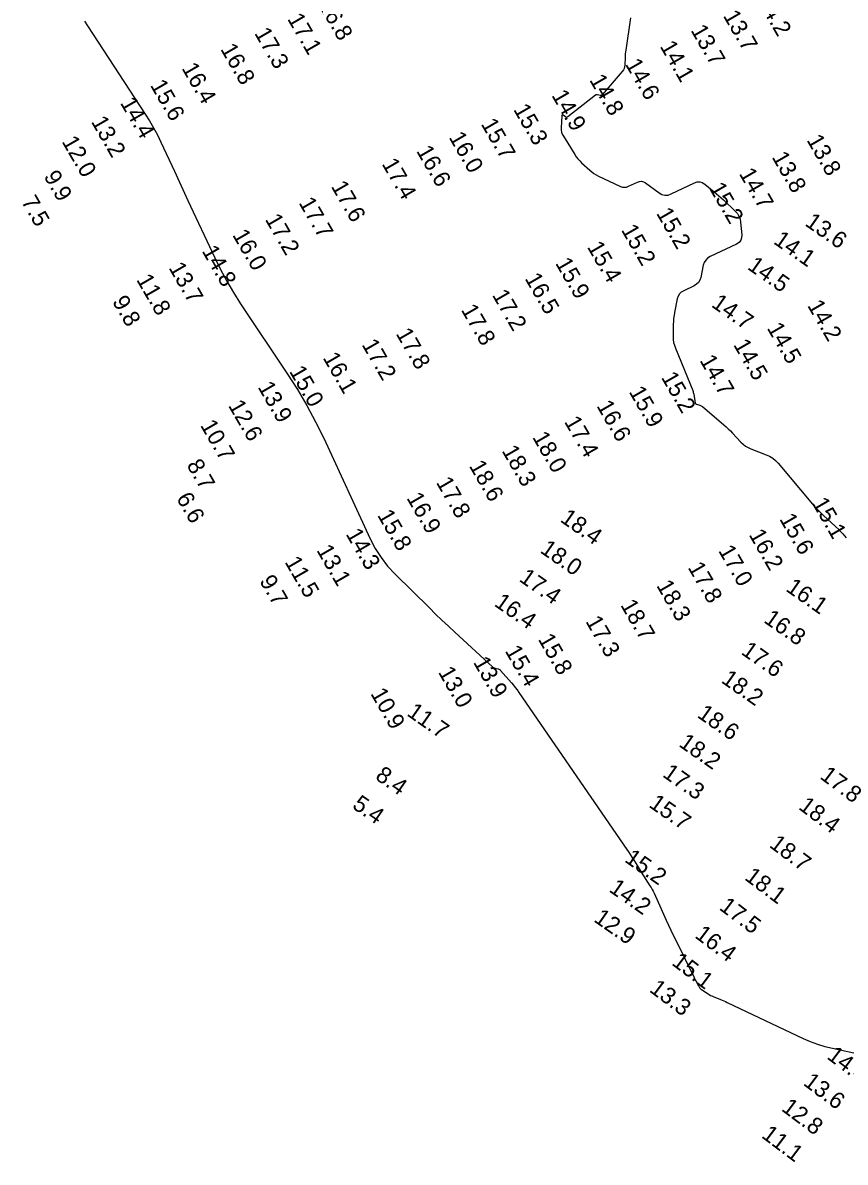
# Model space of a CAD drawing. Extents: x 988130 to 1132882, y 654656 to 841453.
# Drawn here: x 1033538.9 to 1033786.6, y 786197.2 to 786540.5 of the extents above; entities that cross this region are included whole.
import ezdxf

# ---------------------------------------------------------------- set-up
doc = ezdxf.new("R2010")
doc.units = 0
doc.layers.add('V-TOPO-MAJR', color=7, linetype='Continuous')
doc.layers.add('V-TOPO-SOUN', color=7, linetype='Continuous')

msp = doc.modelspace()

# ---------------------------------------------------------------- linework, layer by layer
at = {"layer": 'V-TOPO-MAJR'}
for points in [[(1033557.52, 786540.98), (1033558.44, 786539.57), (1033575.81, 786512.99), (1033577.1, 786510.94), (1033578.31, 786508.85), (1033579.44, 786506.72), (1033580.5, 786504.54), (1033584.57, 786495.75), (1033585.59, 786493.56), (1033586.61, 786491.36), (1033587.63, 786489.17), (1033588.66, 786486.97), (1033596.71, 786469.69), (1033598.46, 786466.12), (1033600.34, 786462.62), (1033602.35, 786459.19), (1033604.5, 786455.85), (1033618.66, 786434.68), (1033621.67, 786430), (1033624.48, 786425.21), (1033627.1, 786420.31), (1033629.54, 786415.31), (1033643.54, 786385.04), (1033645.05, 786382.13), (1033646.8, 786379.38), (1033648.79, 786376.81), (1033651.02, 786374.41), (1033661.36, 786364.21), (1033663.25, 786362.37), (1033665.15, 786360.53), (1033667.08, 786358.72), (1033669.01, 786356.92), (1033680.34, 786346.49), (1033680.52, 786346.34), (1033680.71, 786346.22), (1033680.92, 786346.13), (1033681.14, 786346.06), (1033682.04, 786345.84), (1033682.26, 786345.77), (1033682.46, 786345.67), (1033682.64, 786345.54), (1033682.8, 786345.38), (1033686.08, 786341.64), (1033686.67, 786340.94), (1033687.24, 786340.24), (1033687.78, 786339.51), (1033688.31, 786338.78), (1033720.85, 786291.44), (1033721.36, 786290.69), (1033721.86, 786289.93), (1033722.35, 786289.17), (1033722.83, 786288.4), (1033725.02, 786284.86), (1033725.36, 786284.31), (1033725.7, 786283.77), (1033726.05, 786283.23), (1033726.4, 786282.69), (1033727.8, 786280.53), (1033728.14, 786279.99), (1033728.46, 786279.43), (1033728.76, 786278.86), (1033729.03, 786278.28), (1033732.67, 786270.2), (1033733.37, 786268.66), (1033734.09, 786267.13), (1033734.81, 786265.6), (1033735.56, 786264.08), (1033741.09, 786252.85), (1033741.21, 786252.61), (1033741.33, 786252.37), (1033741.46, 786252.13), (1033741.58, 786251.9), (1033742.19, 786250.77), (1033742.27, 786250.63), (1033742.35, 786250.49), (1033742.43, 786250.36), (1033742.51, 786250.22), (1033742.86, 786249.69), (1033742.95, 786249.57), (1033743.05, 786249.45), (1033743.16, 786249.35), (1033743.29, 786249.26), (1033745.29, 786247.96), (1033745.67, 786247.72), (1033746.06, 786247.5), (1033746.46, 786247.31), (1033746.88, 786247.13), (1033749.07, 786246.25), (1033749.57, 786246.04), (1033750.07, 786245.83), (1033750.57, 786245.61), (1033751.06, 786245.38), (1033773.97, 786234.55), (1033776.11, 786233.62), (1033778.28, 786232.81), (1033780.5, 786232.12), (1033782.76, 786231.56), (1033791.88, 786229.56)], [(1033721.97, 786541.94), (1033720.51, 786532.27), (1033720.43, 786531.72), (1033720.37, 786531.16), (1033720.33, 786530.6), (1033720.3, 786530.04), (1033720.24, 786527.81), (1033720.18, 786527.26), (1033720.03, 786526.75), (1033719.79, 786526.28), (1033719.47, 786525.84), (1033713.37, 786518.77), (1033713.24, 786518.65), (1033713.1, 786518.58), (1033712.94, 786518.56), (1033712.77, 786518.59), (1033712.05, 786518.78), (1033711.87, 786518.81), (1033711.7, 786518.8), (1033711.55, 786518.74), (1033711.39, 786518.65), (1033703.04, 786512.12), (1033702.87, 786512.02), (1033702.69, 786511.98), (1033702.52, 786512.01), (1033702.34, 786512.11), (1033701.63, 786512.63), (1033701.47, 786512.71), (1033701.35, 786512.71), (1033701.28, 786512.62), (1033701.25, 786512.45), (1033701.07, 786508.83), (1033701.08, 786508.17), (1033701.2, 786507.53), (1033701.41, 786506.92), (1033701.72, 786506.33), (1033705.16, 786500.8), (1033705.61, 786500.12), (1033706.11, 786499.48), (1033706.65, 786498.88), (1033707.23, 786498.31), (1033709.66, 786496.12), (1033710.28, 786495.6), (1033710.93, 786495.12), (1033711.62, 786494.7), (1033712.34, 786494.32), (1033718.73, 786491.23), (1033719.39, 786491), (1033720.05, 786490.92), (1033720.71, 786490.99), (1033721.37, 786491.23), (1033724.01, 786492.48), (1033724.66, 786492.7), (1033725.29, 786492.74), (1033725.91, 786492.58), (1033726.51, 786492.24), (1033730.54, 786489.27), (1033731.42, 786488.77), (1033732.33, 786488.54), (1033733.27, 786488.59), (1033734.23, 786488.92), (1033741.21, 786492.27), (1033742.03, 786492.54), (1033742.82, 786492.57), (1033743.58, 786492.36), (1033744.31, 786491.9), (1033747.18, 786489.56), (1033747.89, 786488.97), (1033748.58, 786488.36), (1033749.27, 786487.75), (1033749.94, 786487.11), (1033753.52, 786483.7), (1033754.14, 786483), (1033754.61, 786482.22), (1033754.93, 786481.37), (1033755.09, 786480.44), (1033755.45, 786476.6), (1033755.42, 786475.7), (1033755.15, 786474.95), (1033754.63, 786474.32), (1033753.88, 786473.84), (1033745.93, 786470.03), (1033745.18, 786469.57), (1033744.59, 786468.99), (1033744.15, 786468.27), (1033743.88, 786467.44), (1033743.09, 786463.75), (1033742.83, 786462.96), (1033742.42, 786462.28), (1033741.85, 786461.72), (1033741.14, 786461.29), (1033737.97, 786459.78), (1033737.25, 786459.34), (1033736.69, 786458.79), (1033736.29, 786458.11), (1033736.04, 786457.31), (1033735.21, 786453.19), (1033735.05, 786452.3), (1033734.93, 786451.41), (1033734.86, 786450.51), (1033734.83, 786449.61), (1033734.79, 786445.99), (1033734.82, 786445.09), (1033734.94, 786444.21), (1033735.15, 786443.35), (1033735.45, 786442.5), (1033740.67, 786429.67), (1033740.77, 786429.4), (1033740.86, 786429.14), (1033740.93, 786428.86), (1033740.99, 786428.58), (1033741.24, 786427.22), (1033741.26, 786427.06), (1033741.29, 786426.9), (1033741.32, 786426.75), (1033741.35, 786426.59), (1033741.46, 786425.96), (1033741.5, 786425.82), (1033741.57, 786425.7), (1033741.68, 786425.62), (1033741.82, 786425.56), (1033742.83, 786425.3), (1033743.04, 786425.23), (1033743.25, 786425.14), (1033743.44, 786425.02), (1033743.62, 786424.88), (1033750.03, 786419.41), (1033750.72, 786418.8), (1033751.4, 786418.17), (1033752.06, 786417.52), (1033752.7, 786416.85), (1033755.22, 786414.14), (1033755.88, 786413.5), (1033756.6, 786412.95), (1033757.38, 786412.49), (1033758.21, 786412.12), (1033762.82, 786410.37), (1033763.83, 786409.91), (1033764.77, 786409.33), (1033765.62, 786408.64), (1033766.39, 786407.84), (1033776.81, 786395.5), (1033777.6, 786394.6), (1033778.4, 786393.72), (1033779.24, 786392.87), (1033780.1, 786392.04), (1033784.75, 786387.71), (1033785.04, 786387.43), (1033785.32, 786387.14), (1033785.6, 786386.85), (1033785.88, 786386.56), (1033786.95, 786385.36)]]:
    msp.add_lwpolyline(points, dxfattribs=at)

# ---------------------------------------------------------------- texts
at = {"layer": 'V-TOPO-SOUN'}
for s, rotation, p in [('16.8 ', 300, (1033627.76, 786545.94)), ('14.2 ', 300, (1033759.88, 786547.24)), ('17.1 ', 300, (1033618.46, 786541.68)), ('13.7 ', 300, (1033749.71, 786542.61)), ('13.7 ', 300, (1033739.95, 786538.26)), ('17.3 ', 300, (1033608.52, 786537.38)), ('16.8 ', 300, (1033598.31, 786532.58)), ('14.1 ', 300, (1033730.67, 786533.42)), ('14.6 ', 300, (1033720.21, 786528.03)), ('16.4 ', 300, (1033586.63, 786526.81)), ('15.6 ', 300, (1033577.15, 786521.7)), ('14.8 ', 300, (1033709.43, 786523.3)), ('14.9 ', 300, (1033698.05, 786518.64)), ('14.4 ', 300, (1033568.11, 786516.37)), ('15.3 ', 300, (1033686.54, 786514.39)), ('13.2 ', 300, (1033559.35, 786510.72)), ('15.7 ', 300, (1033676.77, 786510.02)), ('12.0 ', 300, (1033550.53, 786504.72)), ('16.0 ', 300, (1033667.09, 786506.01)), ('13.8 ', 300, (1033774.88, 786505.16)), ('16.6 ', 300, (1033657.32, 786501.87)), ('13.8 ', 300, (1033764.39, 786500.03)), ('17.4 ', 300, (1033646.91, 786498)), ('9.9', 300, (1033545.09, 786494.26)), ('14.7 ', 300, (1033754.5, 786495.07)), ('17.6 ', 300, (1033631.62, 786491.21)), ('15.2 ', 300, (1033745.47, 786490.73)), ('7.5', 300, (1033538.31, 786486.68)), ('17.7 ', 300, (1033621.89, 786486.27)), ('15.2 ', 300, (1033729.57, 786483.12)), ('17.2 ', 300, (1033611.74, 786481.29)), ('13.6 ', 325, (1033774.21, 786479.6)), ('16.0 ', 300, (1033601.9, 786476.61)), ('15.2 ', 300, (1033719.01, 786478.1)), ('15.4 ', 300, (1033708.75, 786472.98)), ('14.1 ', 325, (1033764.74, 786474.16)), ('14.8 ', 300, (1033592.71, 786471.76)), ('13.7 ', 300, (1033582.72, 786466.69)), ('15.9 ', 300, (1033699.16, 786468.08)), ('14.5 ', 325, (1033756.88, 786466.47)), ('11.8 ', 300, (1033572.98, 786463.12)), ('16.5 ', 300, (1033689.98, 786463.47)), ('9.8', 300, (1033565.72, 786456.55)), ('17.2 ', 300, (1033680.15, 786458.48)), ('14.7 ', 325, (1033746.02, 786455.15)), ('17.8 ', 300, (1033670.77, 786454.04)), ('14.2 ', 300, (1033775.07, 786455.35)), ('14.5 ', 300, (1033762.91, 786448.53)), ('17.8 ', 300, (1033651.13, 786446.86)), ('17.2 ', 300, (1033640.87, 786443.56)), ('14.5 ', 300, (1033752.79, 786443.53)), ('16.1 ', 300, (1033629.15, 786439.58)), ('14.7 ', 300, (1033742.64, 786438.81)), ('15.0 ', 300, (1033619.03, 786435.52)), ('15.2 ', 300, (1033731.04, 786433.7)), ('13.9 ', 300, (1033609.55, 786430.77)), ('15.9 ', 300, (1033721.34, 786429.35)), ('12.6 ', 300, (1033600.64, 786425.21)), ('16.6 ', 300, (1033711.6, 786425.1)), ('10.7 ', 300, (1033592.24, 786419.24)), ('17.4 ', 300, (1033701.85, 786420.33)), ('18.0 ', 300, (1033692.25, 786415.68)), ('18.3 ', 300, (1033683.06, 786411.56)), ('8.7', 300, (1033588.12, 786407.28)), ('18.6 ', 300, (1033673.2, 786407.02)), ('17.8 ', 300, (1033663.26, 786402.03)), ('6.6', 300, (1033585.01, 786397.28)), ('16.9 ', 300, (1033654.37, 786397.34)), ('15.1 ', 300, (1033776.47, 786395.82)), ('15.8 ', 300, (1033645.55, 786392.18)), ('18.4 ', 325, (1033700.48, 786390.41)), ('15.6 ', 300, (1033766.67, 786391.02)), ('14.3 ', 300, (1033636.05, 786386.49)), ('16.2 ', 300, (1033757.46, 786386.3)), ('13.1 ', 300, (1033627.25, 786381.61)), ('18.0 ', 325, (1033694.43, 786381.1)), ('17.0 ', 300, (1033748.27, 786381.48)), ('11.5 ', 300, (1033617.66, 786378.08)), ('17.8 ', 300, (1033739.09, 786376.41)), ('17.4 ', 325, (1033688.12, 786372.47)), ('9.7', 300, (1033610.06, 786372.37)), ('18.3 ', 300, (1033729.62, 786370.98)), ('16.1 ', 325, (1033768.44, 786369.52)), ('16.4 ', 325, (1033680.64, 786365.02)), ('18.7 ', 300, (1033718.79, 786365.11)), ('17.3 ', 300, (1033708.27, 786360.18)), ('16.8 ', 325, (1033761.79, 786360.07)), ('15.8 ', 300, (1033693.96, 786354.81)), ('15.4 ', 300, (1033684, 786351.28)), ('17.6 ', 325, (1033755, 786350.48)), ('13.9 ', 300, (1033674.44, 786347.87)), ('13.0 ', 300, (1033663.88, 786344.89)), ('18.2 ', 325, (1033749.01, 786341.92)), ('10.9 ', 300, (1033643.51, 786338.43)), ('11.7 ', 325, (1033654.32, 786331.98)), ('18.6 ', 325, (1033741.74, 786331.49)), ('18.2 ', 325, (1033736.2, 786322.73)), ('8.4', 325, (1033644.78, 786312.84)), ('17.3 ', 325, (1033731.31, 786313.59)), ('17.8 ', 323, (1033778.75, 786313.02)), ('5.4', 325, (1033637.84, 786304.12)), ('15.7 ', 325, (1033727.2, 786304.44)), ('18.4 ', 323, (1033772.28, 786303.83)), ('18.7 ', 323, (1033763.48, 786292.39)), ('15.2 ', 325, (1033719.88, 786287.94)), ('18.1 ', 323, (1033756.02, 786282.56)), ('14.2 ', 325, (1033715.19, 786278.96)), ('17.5 ', 323, (1033748.39, 786273.55)), ('12.9 ', 325, (1033710.58, 786269.95)), ('16.4 ', 323, (1033741.03, 786265.11)), ('15.1 ', 323, (1033734.08, 786256.9)), ('13.3 ', 323, (1033727.36, 786248.81)), ('14.4 ', 323, (1033780.81, 786228.64)), ('13.6 ', 323, (1033773.71, 786220.69)), ('12.8 ', 323, (1033767.13, 786212.98)), ('11.1 ', 323, (1033761.13, 786204.87))]:
    msp.add_text(s, height=5, rotation=rotation, dxfattribs=at).set_placement(p)

doc.saveas('drawing.dxf')
